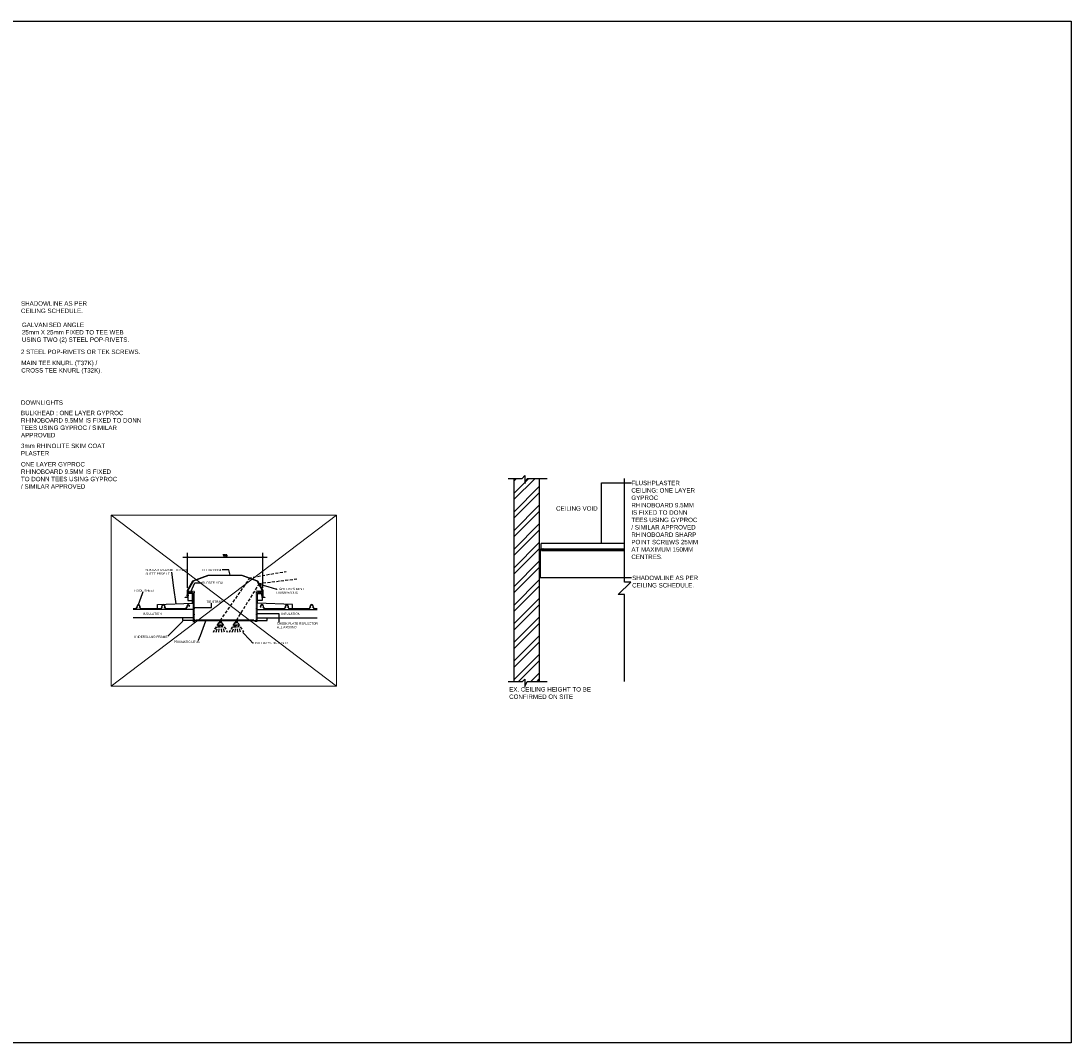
# Model space of a CAD drawing. Header units: millimetres. Extents: x -115474967 to 444143, y -74377 to 241828222.
# Tile 396 of 590: x 32962 to 42445, y 61107 to 70335. Entities that reach past the tile are written whole.
import ezdxf

# ---------------------------------------------------------------- set-up
doc = ezdxf.new("R2010")
doc.units = ezdxf.units.MM
doc.header["$MEASUREMENT"] = 0
for name, color, linetype in [('0-ELEV.35', 2, 'Continuous'), ('00-2 Walls Exist', 7, 'Continuous'), ('00-6 H-Brickwork', 9, 'Continuous'), ('CEIL-PLAN', 7, 'Continuous'), ('DIMS-20', 9, 'Continuous'), ('TEXT-20', 2, 'Continuous'), ('WALL', 1, 'Continuous'), ('WIND', 7, 'Continuous')]:
    doc.layers.add(name, color=color, linetype=linetype)
doc.layers.add('0_cons_01', color=40, linetype='Continuous', lineweight=0, plot=False)
doc.layers.add('G-ANNO-TEXT', color=231, linetype='Continuous', lineweight=9)
doc.layers.add('Susp Units 1', color=6, linetype='Continuous', lineweight=18)
doc.styles.add('Arial_2', font='arial.ttf', dxfattribs={"height": 150})
doc.styles.add('DIMS', font='simplex.shx')
doc.dimstyles.new('DIM-20', dxfattribs={"dimscale": 4, "dimtxt": 10, "dimasz": 8, "dimexe": 10, "dimexo": 5, "dimgap": 4, "dimtad": 1, "dimdec": 0, "dimrnd": 5, "dimdsep": 46, "dimtxsty": 'DIMS', "dimblk": 'ARCHTICK', "dimcen": 25, "dimdle": 10, "dimclrd": 9, "dimclre": 9, "dimclrt": 4, "dimadec": 0, "dimazin": 0, "dimtfac": 1, "dimtdec": 0, "dimtmove": 2, "dimatfit": 2, "dimfxl": 1, "dimtolj": 1, "dimtzin": 0, "dimarcsym": 0})

# ---------------------------------------------------------------- blocks, each defined once
blk = doc.blocks.new('_ArchTick')
at = {"color": 0, "linetype": 'ByBlock', "const_width": 0.15}
blk.add_lwpolyline([(-0.5, -0.5), (0.5, 0.5)], dxfattribs=at)
blk = doc.blocks.new('*D829')
at = {"layer": 'Defpoints', "color": 0, "transparency": 16777216}
for p in [(35144.5, 65493.2), (34464.5, 65196), (35144.5, 65196)]:
    blk.add_point(p, dxfattribs=at)
at = {"layer": 'DIMS-20', "color": 9, "lineweight": -2, "transparency": 16777216}
for p, q in [((34464.5, 65216), (34464.5, 65533.2)), ((35144.5, 65216), (35144.5, 65533.2)), ((34424.5, 65493.2), (35184.5, 65493.2))]:
    blk.add_line(p, q, dxfattribs=at)
at = {"layer": 'DIMS-20', "color": 9, "lineweight": -2, "transparency": 16777216, "xscale": 16, "yscale": 16, "zscale": 16, "rotation": 180}
blk.add_blockref('_ArchTick', (34464.5, 65493.2), dxfattribs=at)
at = {"layer": 'DIMS-20', "color": 9, "lineweight": -2, "transparency": 16777216, "xscale": 16, "yscale": 16, "zscale": 16}
blk.add_blockref('_ArchTick', (35144.5, 65493.2), dxfattribs=at)
at = {"layer": 'DIMS-20', "color": 4, "transparency": 16777216, "insert": (34804.5, 65509.2), "char_height": 32, "attachment_point": 5, "style": 'DIMS'}
blk.add_mtext('\\A1;{\\H0.5x;755}', dxfattribs=at)

msp = doc.modelspace()

# ---------------------------------------------------------------- hatches: boundary and pattern name
at = {"layer": '00-6 H-Brickwork'}
h = msp.add_hatch(dxfattribs=at)
h.set_pattern_fill('ANSI32', color=256, scale=12.5, angle=360, style=0)
h.set_pattern_definition([(45, (-179652.52, 371317.64), (-84.1899, 84.1899), []), (45, (-179596.4, 371317.64), (-84.1899, 84.1899), [])])
h.paths.add_polyline_path([(37642.94708, 66205.11399), (37412.94708, 66205.11399), (37412.94708, 64370.99686), (37642.94708, 64370.99686)])

# ---------------------------------------------------------------- linework, layer by layer
msp.add_lwpolyline([(25400.55346, 70334.50685), (42444.6605, 70334.50685), (42444.6605, 61107.12417), (25400.55346, 61107.12417)], close=True)
at = {"layer": '0-ELEV.35'}
for p, q in [((37662.94708, 65565.31741, -263.71006), (38412.78143, 65565.31741, -263.71006)), ((37662.94708, 65553.0777), (38412.78143, 65553.0777))]:
    msp.add_line(p, q, dxfattribs=at)
at = {"layer": '00-2 Walls Exist'}
for points in [[(35245.46532, 65342.62947), (35218.6765, 65337.95886)], [(35285.64856, 65349.47971), (35258.85973, 65344.80909)], [(35325.83179, 65356.32995), (35299.04297, 65351.65933)], [(35357.60458, 65361.93469), (35339.2262, 65358.82094)], [(34983.4956, 65243.61241), (34967.9207, 65221.19345)], [(35006.85794, 65276.92947), (34991.28304, 65254.51051)], [(35044.86069, 65308.06691), (35026.17081, 65304.95317), (35014.33389, 65288.13895)], [(35085.04392, 65314.91715), (35058.2551, 65310.55791)], [(35124.91566, 65322.07876), (35098.43833, 65317.40815)], [(35133.3261, 65256.06738), (35111.52125, 65253.26501), (35099.06133, 65233.64842)], [(35165.09889, 65328.929), (35138.31007, 65324.25838)], [(35173.8208, 65260.738), (35146.72051, 65257.62426)], [(35205.28209, 65335.77924), (35178.49327, 65331.10862)], [(35214.31553, 65265.71999), (35187.21521, 65262.60625)], [(35254.81026, 65270.70198), (35227.70994, 65267.27686)], [(35294.9935, 65275.68397), (35268.20467, 65272.25885)], [(35335.48823, 65280.35459), (35308.69941, 65277.24084)], [(35375.98296, 65285.33658), (35348.88264, 65282.22284)], [(35416.47769, 65290.31857), (35389.37737, 65286.89345)], [(35451.67696, 65294.67781), (35429.8721, 65291.87544)], [(34195.09431, 65032.18917), (34195.09431, 65064.88349), (34511.57622, 65079.51808), (34511.57622, 65175.42141), (34482.91841, 65175.42141)], [(34457.37558, 65149.26596), (34477.62294, 65149.26596)], [(34468.5895, 65173.10945), (34480.73792, 65180.09202), (34511.57622, 65180.09202)], [(34468.5895, 65171.81266), (34481.04942, 65179.1579), (34511.57622, 65179.1579)], [(34508.14974, 65166.39155), (34469.524, 65166.39155), (34469.524, 65102.87117), (34508.14974, 65102.87117)], [(34474.19647, 65185.38539), (34477.62294, 65185.38539)], [(34483.22991, 65185.38539), (34487.27938, 65185.38539)], [(34492.88634, 65185.38539), (34496.62432, 65185.38539)], [(34502.54278, 65185.38539), (34506.28075, 65185.38539)], [(34512.19921, 65185.38539), (34515.93719, 65185.38539)], [(34517.18318, 65175.42141), (34517.18318, 64921.0285)], [(34521.85565, 65185.38539), (34524.97063, 65185.38539), (34524.97063, 65182.27164)], [(34524.97063, 65176.35553), (34524.97063, 65172.61904)], [(34524.97063, 65166.70292), (34524.97063, 65162.96643)], [(34524.97063, 65157.05032), (34524.97063, 65153.31382)], [(34936.7709, 65176.6669), (34921.19601, 65154.55932)], [(34960.13325, 65209.98397), (34944.55835, 65187.87638)], [(35048.91016, 65153.00245), (35034.58126, 65129.96074)], [(35070.40352, 65187.56501), (35056.07461, 65164.5233)], [(35091.89688, 65222.12757), (35077.56797, 65199.08586)], [(35087.53591, 65185.38539), (35084.10943, 65185.38539), (35084.10943, 65182.27164)], [(35084.10943, 65176.35553), (35084.10943, 65172.61904)], [(35084.10943, 65166.70292), (35084.10943, 65162.96643)], [(35084.10943, 65157.05032), (35084.10943, 65153.31382)], [(35092.20838, 65175.42141), (35092.20838, 64921.0285)], [(35097.19234, 65185.38539), (35093.14287, 65185.38539)], [(35140.80205, 65172.93041), (35128.34214, 65180.09202), (35097.50384, 65180.09202)], [(35140.80205, 65171.81725), (35128.03064, 65179.1579), (35097.50384, 65179.1579)], [(35414.29721, 65032.18917), (35414.29721, 65064.88349), (35097.50384, 65079.51808), (35097.50384, 65175.42141), (35126.47315, 65175.42141)], [(35100.93032, 65166.39155), (35139.55606, 65166.39155), (35139.55606, 65102.87117), (35100.93032, 65102.87117)], [(35106.84878, 65185.38539), (35102.79931, 65185.38539)], [(35116.19372, 65185.38539), (35112.45574, 65185.38539)], [(35125.85015, 65185.38539), (35122.11218, 65185.38539)], [(35152.01598, 65149.26596), (35131.45712, 65149.26596)], [(35134.88359, 65185.38539), (35131.76861, 65185.38539)], [(33973.30778, 65025.02756), (33994.48964, 65025.02756), (33996.67013, 65025.65031), (33998.53911, 65026.89581), (34012.24502, 65043.39865), (34012.55652, 65044.64415), (34011.93352, 65045.88965), (34010.68753, 65046.51239), (34009.75304, 65046.82377), (34009.44154, 65047.44652), (34009.44154, 65048.69202), (34015.983, 65062.39249), (34016.60599, 65063.32661), (34017.85199, 65063.94936), (34022.52445, 65064.57211), (34026.88543, 65063.94936), (34028.13142, 65063.32661), (34029.06591, 65062.39249), (34035.60737, 65048.69202), (34035.60737, 65047.44652), (34034.98437, 65046.82377), (34034.04988, 65046.51239), (34032.80389, 65045.88965), (34032.18089, 65044.64415), (34032.80389, 65043.39865), (34046.5098, 65026.89581), (34048.37878, 65025.65031), (34050.55927, 65025.02756), (34218.76816, 65025.02756), (34220.94864, 65025.65031), (34222.81763, 65026.89581), (34236.52354, 65043.39865), (34237.14653, 65044.64415), (34236.52354, 65045.88965), (34235.27755, 65046.51239), (34234.34305, 65046.82377), (34233.72006, 65047.44652), (34233.72006, 65048.69202), (34240.26151, 65062.39249), (34241.19601, 65063.32661), (34242.442, 65063.94936), (34246.80297, 65064.57211), (34251.47544, 65063.94936), (34252.72143, 65063.32661), (34253.34443, 65062.39249), (34259.88588, 65048.69202), (34259.88588, 65047.44652), (34259.57439, 65046.82377), (34258.63989, 65046.51239), (34257.3939, 65045.88965), (34256.7709, 65044.64415), (34257.0824, 65043.39865), (34270.78831, 65026.89581), (34272.6573, 65025.65031), (34274.83778, 65025.02756), (34443.04667, 65025.02756), (34445.22716, 65025.65031), (34447.09614, 65026.89581), (34462.67104, 65045.57827), (34463.29404, 65047.13514), (34462.67104, 65048.69202), (34461.42505, 65049.31476), (34460.17906, 65050.24889), (34460.17906, 65051.18301), (34460.80205, 65052.11713), (34462.67104, 65053.67401), (34463.91703, 65055.54225), (34465.47452, 65059.90149), (34466.72051, 65061.45837), (34468.5895, 65062.08112), (34473.88497, 65062.08112), (34475.44246, 65061.76974), (34476.68845, 65060.83562), (34477.31144, 65059.27875), (34479.18043, 65048.38064), (34479.49193, 65048.69202), (34477.62294, 65059.27875), (34476.99995, 65061.14699), (34475.75396, 65062.08112), (34473.88497, 65062.39249), (34468.5895, 65062.39249), (34466.40902, 65061.76974), (34465.16303, 65059.90149), (34463.60554, 65055.85363), (34462.35954, 65053.98538), (34460.80205, 65052.73988), (34459.55606, 65051.49439), (34459.86756, 65049.93751), (34461.11355, 65049.00339), (34462.35954, 65048.38064), (34462.67104, 65047.13514), (34462.35954, 65045.88965), (34446.78465, 65027.20718), (34445.22716, 65025.96168), (34443.04667, 65025.65031), (34274.83778, 65025.65031), (34272.9688, 65025.96168), (34271.09981, 65027.20718), (34257.3939, 65043.71002), (34257.0824, 65044.64415), (34257.7054, 65045.57827), (34258.63989, 65045.88965), (34259.88588, 65046.51239), (34260.50888, 65047.44652), (34260.19738, 65048.69202), (34253.96742, 65062.70386), (34253.03293, 65063.94936), (34251.47544, 65064.57211), (34246.80297, 65064.88349), (34242.1305, 65064.57211), (34240.88451, 65063.94936), (34239.95002, 65062.70386), (34233.40856, 65048.69202), (34233.40856, 65047.44652), (34234.03155, 65046.51239), (34235.27755, 65045.88965), (34236.21204, 65045.57827), (34236.52354, 65044.64415), (34236.21204, 65043.71002), (34222.50613, 65027.20718), (34220.94864, 65025.96168), (34218.76816, 65025.65031), (34050.55927, 65025.65031), (34048.37878, 65025.96168), (34046.82129, 65027.20718), (34033.11538, 65043.71002), (34032.80389, 65044.64415), (34033.11538, 65045.57827), (34034.04988, 65045.88965), (34035.29587, 65046.51239), (34035.91887, 65047.44652), (34035.91887, 65048.69202), (34029.37741, 65062.70386), (34028.44292, 65063.94936), (34027.19692, 65064.57211), (34022.52445, 65064.88349), (34017.85199, 65064.57211), (34016.2945, 65063.94936), (34015.36, 65062.70386), (34009.13004, 65048.69202), (34008.81855, 65047.44652), (34009.44154, 65046.51239), (34010.68753, 65045.88965), (34011.62203, 65045.57827), (34012.24502, 65044.64415), (34011.93352, 65043.71002), (33997.91612, 65027.20718), (33996.35863, 65025.96168), (33994.48964, 65025.65031), (33973.30778, 65025.65031)], [(34477.31144, 65060.83562), (34483.8529, 65049.93751), (34479.49193, 65048.69202)], [(34524.97063, 65147.39771), (34524.97063, 65143.66122)], [(34524.97063, 65138.05648), (34524.97063, 65134.00861)], [(34524.97063, 65128.40387), (34524.97063, 65124.356)], [(34524.97063, 65118.75126), (34524.97063, 65114.70339)], [(34524.97063, 65109.09865), (34524.97063, 65105.36216)], [(34524.97063, 65099.44605), (34524.97063, 65095.70955)], [(34524.97063, 65089.79344), (34524.97063, 65086.05695)], [(34524.97063, 65080.14083), (34524.97063, 65076.40434)], [(34524.97063, 65070.48823), (34524.97063, 65066.75173)], [(34524.97063, 65061.14699), (34524.97063, 65057.09912)], [(34866.99537, 65076.71571), (34851.42047, 65054.29676)], [(34890.35771, 65110.03278), (34874.78281, 65087.61382)], [(34913.72006, 65143.34984), (34898.14516, 65121.24226)], [(35005.61195, 65083.87733), (34991.28304, 65060.83562)], [(35027.4168, 65118.43989), (35013.0879, 65095.39818)], [(35084.10943, 65147.39771), (35084.10943, 65143.66122)], [(35084.10943, 65138.05648), (35084.10943, 65134.00861)], [(35084.10943, 65128.40387), (35084.10943, 65124.356)], [(35084.10943, 65118.75126), (35084.10943, 65114.70339)], [(35084.10943, 65109.09865), (35084.10943, 65105.36216)], [(35084.10943, 65099.44605), (35084.10943, 65095.70955)], [(35084.10943, 65089.79344), (35084.10943, 65086.05695)], [(35084.10943, 65080.14083), (35084.10943, 65076.40434)], [(35084.10943, 65070.48823), (35084.10943, 65066.75173)], [(35084.10943, 65061.14699), (35084.10943, 65057.09912)], [(35635.77279, 65025.65031), (35614.90235, 65025.65031), (35612.72196, 65025.96168), (35611.16461, 65027.20718), (35597.45866, 65043.71002), (35597.14712, 65044.64415), (35597.45866, 65045.57827), (35598.39296, 65045.88965), (35599.63905, 65046.51239), (35600.2621, 65047.44652), (35600.2621, 65048.69202), (35593.72065, 65062.70386), (35592.7861, 65063.94936), (35591.54001, 65064.57211), (35586.86769, 65064.88349), (35582.19515, 65064.57211), (35580.63773, 65063.94936), (35579.70318, 65062.70386), (35573.47326, 65048.69202), (35573.16173, 65047.44652), (35573.78478, 65046.51239), (35575.03062, 65045.88965), (35575.96519, 65045.57827), (35576.58824, 65044.64415), (35576.2767, 65043.71002), (35562.57078, 65027.20718), (35560.70186, 65025.96168), (35558.83276, 65025.65031), (35390.31186, 65025.65031), (35388.44288, 65025.96168), (35386.57389, 65027.20718), (35372.86798, 65043.71002), (35372.55648, 65044.64415), (35373.17948, 65045.57827), (35374.11397, 65045.88965), (35375.35996, 65046.51239), (35375.98296, 65047.44652), (35375.67146, 65048.69202), (35369.4415, 65062.70386), (35368.50701, 65063.94936), (35366.94952, 65064.57211), (35362.27705, 65064.88349), (35357.60458, 65064.57211), (35356.35859, 65063.94936), (35355.4241, 65062.70386), (35348.88264, 65048.69202), (35348.88264, 65047.44652), (35349.50564, 65046.51239), (35350.75163, 65045.88965), (35351.68612, 65045.57827), (35351.99762, 65044.64415), (35351.68612, 65043.71002), (35337.98021, 65027.20718), (35336.42272, 65025.96168), (35334.24224, 65025.65031), (35165.09889, 65025.65031), (35163.22991, 65025.96168), (35161.67242, 65027.20718), (35147.65501, 65043.71002), (35147.34351, 65044.64415), (35147.96651, 65045.57827), (35148.901, 65045.88965), (35150.45849, 65046.82377), (35150.76999, 65048.69202), (35145.16303, 65062.39249), (35143.91703, 65063.63799), (35142.67104, 65064.57211), (35137.99857, 65064.88349), (35133.3261, 65064.57211), (35131.76861, 65063.63799), (35130.83412, 65062.39249), (35125.22716, 65048.69202), (35125.22716, 65046.82377), (35127.09614, 65045.88965), (35128.03064, 65045.57827), (35128.34214, 65044.64415), (35128.03064, 65043.71002), (35125.22716, 65039.97353), (35125.53866, 65039.66216), (35128.34214, 65043.39865), (35128.96513, 65044.64415), (35128.34214, 65045.88965), (35127.09614, 65046.51239), (35125.85015, 65047.13514), (35125.53866, 65048.38064), (35131.14562, 65062.39249), (35132.08011, 65063.32661), (35133.3261, 65063.94936), (35137.99857, 65064.57211), (35142.35954, 65063.94936), (35143.91703, 65063.32661), (35144.54003, 65062.39249), (35150.14699, 65048.38064), (35150.14699, 65047.13514), (35148.901, 65046.51239), (35147.65501, 65045.88965), (35147.03201, 65044.64415), (35147.34351, 65043.39865), (35161.04942, 65026.89581), (35162.91841, 65025.65031), (35165.09889, 65025.02756), (35334.24224, 65025.02756), (35336.42272, 65025.65031), (35338.29171, 65026.89581), (35351.99762, 65043.39865), (35352.62061, 65044.64415), (35351.99762, 65045.88965), (35350.75163, 65046.51239), (35349.81713, 65046.82377), (35349.19414, 65047.44652), (35349.19414, 65048.69202), (35355.73559, 65062.39249), (35356.67009, 65063.32661), (35357.91608, 65063.94936), (35362.27705, 65064.57211), (35366.94952, 65063.94936), (35368.19551, 65063.32661), (35368.81851, 65062.39249), (35375.35996, 65048.69202), (35375.35996, 65047.44652), (35375.04847, 65046.82377), (35374.11397, 65046.51239), (35372.86798, 65045.88965), (35372.24498, 65044.64415), (35372.55648, 65043.39865), (35386.26239, 65026.89581), (35388.13138, 65025.65031), (35390.31186, 65025.02756), (35558.83276, 65025.02756), (35561.01344, 65025.65031), (35562.88229, 65026.89581), (35576.58824, 65043.39865), (35576.89976, 65044.64415), (35576.2767, 65045.88965), (35575.03062, 65046.51239), (35574.09631, 65046.82377), (35573.78478, 65047.44652), (35573.78478, 65048.69202), (35580.32623, 65062.39249), (35580.94931, 65063.32661), (35582.19515, 65063.94936), (35586.86769, 65064.57211), (35591.22874, 65063.94936), (35592.47458, 65063.32661), (35593.40913, 65062.39249), (35599.95059, 65048.69202), (35599.95059, 65047.44652), (35599.32755, 65046.82377), (35598.39296, 65046.51239), (35597.14712, 65045.88965), (35596.52411, 65044.64415), (35597.14712, 65043.39865), (35610.85311, 65026.89581), (35612.72196, 65025.65031), (35614.90235, 65025.02756), (35635.77279, 65025.02756)], [(34511.57622, 65019.73419), (33973.30778, 65019.73419)], [(34524.97063, 65051.49439), (34524.97063, 65047.44652)], [(34524.97063, 65041.84178), (34524.97063, 65037.79391)], [(34524.97063, 65032.18917), (34524.97063, 65028.45268)], [(34524.97063, 65022.53656), (34524.97063, 65018.80007)], [(34524.97063, 65012.88396), (34524.97063, 65009.14746)], [(34524.97063, 65003.23135), (34524.97063, 64999.49486)], [(34524.97063, 64993.57874), (34524.97063, 64989.84225)], [(34524.97063, 64984.23751), (34524.97063, 64980.18964)], [(34524.97063, 64974.5849), (34524.97063, 64970.53703)], [(34524.97063, 64964.93229), (34524.97063, 64960.88443)], [(34797.21983, 64976.45315), (34781.64493, 64954.03419)], [(34820.58217, 65009.77021), (34805.00728, 64987.66263)], [(34843.63302, 65043.08728), (34828.05812, 65020.97969)], [(34941.13188, 64980.50102), (34926.80297, 64957.45931)], [(34962.62523, 65015.06358), (34948.29633, 64992.02187)], [(34984.11859, 65049.31476), (34969.78969, 65026.27306)], [(35084.10943, 65051.49439), (35084.10943, 65047.44652)], [(35084.10943, 65041.84178), (35084.10943, 65037.79391)], [(35084.10943, 65032.18917), (35084.10943, 65028.45268)], [(35084.10943, 65022.53656), (35084.10943, 65018.80007)], [(35084.10943, 65012.88396), (35084.10943, 65009.14746)], [(35084.10943, 65003.23135), (35084.10943, 64999.49486)], [(35084.10943, 64993.57874), (35084.10943, 64989.84225)], [(35084.10943, 64984.23751), (35084.10943, 64980.18964)], [(35084.10943, 64974.5849), (35084.10943, 64970.53703)], [(35084.10943, 64964.93229), (35084.10943, 64960.88443)], [(35097.50384, 65019.73419), (35635.77279, 65019.73419)], [(34511.57622, 64946.87258), (33973.30778, 64946.87258)], [(34553.00544, 64921.0285), (34423.1108, 64921.0285), (34423.1108, 64940.33372)], [(34514.3797, 64913.55551), (34535.87306, 64913.55551)], [(34524.97063, 64955.27969), (34524.97063, 64951.54319)], [(34524.97063, 64945.62708), (34524.97063, 64941.89059)], [(34524.97063, 64935.97447), (34524.97063, 64932.23798)], [(34524.97063, 64926.32187), (34524.97063, 64922.58537)], [(34524.97063, 64916.66926), (34524.97063, 64913.55551)], [(34738.65822, 64859.06499), (34747.69166, 64884.59769)], [(34752.05263, 64897.36404), (34762.02056, 64926.01049), (34758.90558, 64898.92092)], [(34754.23311, 64858.44224), (34757.34809, 64885.22044)], [(34773.85748, 64943.13608), (34762.02056, 64926.01049), (34769.80801, 64912.93277)], [(34765.13554, 64898.92092), (34762.02056, 64926.01049), (34771.98849, 64897.36404)], [(34769.80801, 64858.44224), (34766.69303, 64885.22044)], [(34776.34947, 64901.10054), (34790.05538, 64877.74746)], [(34785.38291, 64859.06499), (34776.34947, 64884.59769)], [(34796.90833, 64865.91523), (34810.30274, 64842.56215)], [(34884.12775, 64859.06499), (34892.8497, 64884.59769)], [(34897.21067, 64897.36404), (34907.1786, 64926.01049), (34904.06362, 64898.92092)], [(34899.39115, 64858.44224), (34902.50613, 64885.22044)], [(34919.63852, 64945.93845), (34907.1786, 64926.01049), (34914.96605, 64912.93277)], [(34910.29358, 64898.92092), (34907.1786, 64926.01049), (34917.14653, 64897.36404)], [(34914.96605, 64858.44224), (34911.85107, 64885.22044)], [(34921.50751, 64901.10054), (34935.21341, 64877.74746)], [(34930.54095, 64859.06499), (34921.50751, 64884.59769)], [(34942.06637, 64865.91523), (34955.46078, 64842.56215)], [(35056.07461, 64921.0285), (35185.96922, 64921.0285), (35185.96922, 64940.33372)], [(35095.01186, 64913.55551), (35073.5185, 64913.55551)], [(35084.10943, 64955.27969), (35084.10943, 64951.54319)], [(35084.10943, 64945.62708), (35084.10943, 64941.89059)], [(35084.10943, 64935.97447), (35084.10943, 64932.23798)], [(35084.10943, 64926.32187), (35084.10943, 64922.58537)], [(35084.10943, 64916.66926), (35084.10943, 64913.55551)], [(35097.50384, 64946.87258), (35635.77279, 64946.87258)], [(34706.88543, 64830.72992), (34699.40948, 64817.65219), (34706.88543, 64830.72992)], [(34724.32931, 64817.65219), (34734.29724, 64846.29864)], [(34749.56064, 64817.65219), (34752.67562, 64845.05314)], [(34774.48048, 64817.65219), (34771.3655, 64845.05314)], [(34799.71181, 64817.65219), (34789.74388, 64846.29864)], [(34817.1557, 64830.72992), (34824.63165, 64817.65219)], [(34852.04347, 64830.72992), (34844.56751, 64817.65219), (34852.04347, 64830.72992)], [(34869.48735, 64817.65219), (34879.45528, 64846.29864)], [(34894.71868, 64817.65219), (34897.83366, 64845.05314)], [(34919.63852, 64817.65219), (34916.52354, 64845.05314)], [(34944.86985, 64817.65219), (34934.90192, 64846.29864)], [(34962.31374, 64830.72992), (34969.78969, 64817.65219)]]:
    msp.add_lwpolyline(points, dxfattribs=at)
for points in [[(35163.8529, 65132.45174), (35163.8529, 65128.71524), (35140.80205, 65128.71524), (35140.80205, 65194.72662), (35093.76587, 65276.30672), (34955.46078, 65326.74938), (34653.61928, 65326.74938), (34515.62569, 65276.30672), (34468.5895, 65194.72662), (34468.5895, 65128.71524), (34445.22716, 65128.71524), (34445.22716, 65132.45174), (34464.54003, 65132.45174), (34464.54003, 65195.97212), (34512.82221, 65279.42047), (34652.99628, 65330.48587), (34956.39527, 65330.48587), (35096.25785, 65279.42047), (35144.54003, 65195.97212), (35144.54003, 65132.45174)], [(34543.34901, 64926.01049), (34543.34901, 64923.20812), (35065.73105, 64923.20812), (35065.73105, 64926.01049)], [(34727.44429, 64865.91523), (34713.73838, 64842.56215)], [(34747.69166, 64901.10054), (34733.98575, 64877.74746)], [(34762.02056, 64926.01049), (34754.54461, 64912.93277)], [(34872.60233, 64865.91523), (34858.89642, 64842.56215)], [(34892.8497, 64901.10054), (34879.14379, 64877.74746)], [(34907.1786, 64926.01049), (34899.70265, 64912.93277)]]:
    msp.add_lwpolyline(points, close=True, dxfattribs=at)
at = {"layer": '0_cons_01'}
for p, q in [((33775.54788, 64328.22026), (35809.9632, 65872.57841)), ((33775.54788, 65872.57841), (35809.9632, 64328.22026))]:
    msp.add_line(p, q, dxfattribs=at)
msp.add_lwpolyline([(33775.54788, 64328.22026), (35809.9632, 64328.22026), (35809.9632, 65872.57841), (33775.54788, 65872.57841)], close=True, dxfattribs=at)
at = {"layer": 'CEIL-PLAN'}
for points, elevation in [([(38412.78143, 65615.57237), (37658.94708, 65615.57201)], -114121.25119), ([(37658.94708, 65568.35741), (38412.78143, 65568.35741)], -201.23011)]:
    msp.add_lwpolyline(points, dxfattribs=dict(at, elevation=elevation))
msp.add_lwpolyline([(37658.94708, 65568.35741), (37658.94708, 65615.57201)], dxfattribs=at)
at = {"layer": 'Susp Units 1'}
for p, q in [((37643.94707, 65566.81741), (37684.94708, 65566.81741, -263.71006)), ((37643.94707, 65566.31741), (37684.94708, 65566.31741, -263.71006)), ((37662.94708, 65565.35744, 161.36781), (37662.94708, 65553.0777)), ((37684.94708, 65565.81741, -263.71006), (37663.44708, 65565.81741, -263.71006)), ((37684.94708, 65565.81741, -263.71006), (37663.44708, 65565.81741, -263.71006)), ((37674.45023, 65571.00743, -201.23011), (37674.45023, 65567.35741, -201.23011)), ((37674.45023, 65571.00743, -201.23011), (37674.45023, 65567.35741, -201.23011)), ((37674.45023, 65563.04491, -201.23011), (37674.45023, 65559.96719, -201.23011)), ((37674.45023, 65563.04491, -201.23011), (37674.45023, 65559.96719, -201.23011)), ((37674.45023, 65559.96719, -201.23011), (37676.32523, 65559.96719, -201.23011)), ((37674.45023, 65559.96719, -201.23011), (37676.32523, 65559.96719, -201.23011)), ((37676.32523, 65571.00743, -201.23011), (37676.32523, 65567.35741, -201.23011)), ((37676.32523, 65571.00743, -201.23011), (37676.32523, 65567.35741, -201.23011)), ((37676.32523, 65563.04491, -201.23011), (37676.32523, 65559.96719, -201.23011)), ((37676.32523, 65563.04491, -201.23011), (37676.32523, 65559.96719, -201.23011))]:
    msp.add_line(p, q, dxfattribs=at)
at = {"layer": 'Susp Units 1', "flags": 128}
for points in [[(37643.44708, 65567.31741), (37643.44708, 65588.31741), (37642.94708, 65588.31741), (37642.94708, 65567.31741)], [(37662.94708, 65553.0777), (37662.94708, 65565.35741)]]:
    msp.add_lwpolyline(points, dxfattribs=at)
at = {"layer": 'Susp Units 1', "elevation": -263.71006, "flags": 128}
msp.add_lwpolyline([(37662.94708, 65565.31741), (37662.94708, 65553.0777), (37662.44708, 65553.0777), (37662.44708, 65565.31741)], dxfattribs=at)
at = {"layer": 'Susp Units 1', "elevation": -201.23011, "flags": 128}
for points in [[(37672.26273, 65566.99804), (37678.51273, 65566.99804), (37678.51273, 65567.35741), (37672.26273, 65567.35741)], [(37672.26273, 65566.99804), (37678.51273, 65566.99804), (37678.51273, 65567.35741), (37672.26273, 65567.35741)], [(37674.45023, 65567.35741), (37676.32523, 65567.35741), (37676.32523, 65564.53116), (37674.45023, 65564.53116)], [(37674.45023, 65567.35741), (37676.32523, 65567.35741), (37676.32523, 65564.53116), (37674.45023, 65564.53116)]]:
    msp.add_lwpolyline(points, close=True, dxfattribs=at)
at = {"layer": 'Susp Units 1'}
for centre, radius, start, end in [((37643.94708, 65567.31741), 1, 180, 269.999427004), ((37643.94708, 65567.31741), 0.5, 180, 269.998854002), ((37663.44708, 65565.31741, -263.71006), 1, 90.000573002, 180), ((37663.44708, 65565.31741, -263.71006), 1, 90.000573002, 180), ((37663.44708, 65565.31741, -263.71006), 0.5, 90.001145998, 180), ((37663.44708, 65565.31741, -263.71006), 0.5, 90.001145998, 180), ((37675.38773, 65570.58502, -201.23011), 1.02827, 24.254938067, 155.745061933), ((37675.38773, 65570.58502, -201.23011), 1.02827, 24.254938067, 155.745061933), ((37684.94708, 65566.31741, -263.71006), 0.5, 269.998854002, 90.001145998), ((37684.94708, 65566.31741, -263.71006), 0.5, 269.998854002, 90.001145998)]:
    msp.add_arc(centre, radius, start, end, dxfattribs=at)
at = {"layer": 'Susp Units 1', "extrusion": (0, 0, -1)}
for centre, start_param, end_param in [((37670.78728, 65563.14128, -201.23011), 0.4144634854, 1.5936707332), ((37670.78728, 65563.14128, -201.23011), 0.4144634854, 1.5936707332), ((37679.98818, 65563.14128, -201.23011), 4.689514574, 5.8687218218), ((37679.98818, 65563.14128, -201.23011), 4.689514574, 5.8687218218)]:
    msp.add_ellipse(centre, major_axis=(0, 4.2135), ratio=0.8695652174, start_param=start_param, end_param=end_param, dxfattribs=at)
at = {"layer": 'WALL'}
for p, q in [((37412.94708, 66205.11399), (37412.94708, 64370.99686)), ((37642.94708, 66205.11399), (37642.94708, 64370.99686))]:
    msp.add_line(p, q, dxfattribs=at)
at = {"layer": 'WIND'}
for p, q in [((37362.94708, 66205.11399), (37487.94708, 66205.11399)), ((37487.94708, 66205.11399), (37512.94708, 66230.11399)), ((37512.94708, 66230.11399), (37512.94708, 66160.11399)), ((37512.94708, 66160.11399), (37533.93092, 66205.11399)), ((37533.93092, 66205.11399), (37713.93092, 66205.11399)), ((37490.86624, 64370.99686), (37512.94708, 64393.0777)), ((37512.94708, 64393.0777), (37512.94708, 64325.99686)), ((37362.94708, 64370.99686), (37490.86624, 64370.99686)), ((37512.94708, 64325.99686), (37533.93092, 64370.99686)), ((37533.93092, 64370.99686), (37713.93092, 64370.99686))]:
    msp.add_line(p, q, dxfattribs=at)
msp.add_lwpolyline([(38412.78143, 64370.99686), (38412.78143, 65155.92123), (38355.549, 65155.96895), (38469.99161, 65268.36474), (38412.78143, 65268.41247), (38412.78143, 66205.11399)], dxfattribs=at)

# ---------------------------------------------------------------- texts
at = {"layer": 'G-ANNO-TEXT', "color": 7, "attachment_point": 1, "style": 'Arial_2'}
for s, insert, char_height, width in [('SHADOWLINE AS PER CEILING SCHEDULE.', (32961.57396, 67804.19836, -74.26567), 40, 808.0593322), ('GALVANISED ANGLE\\P25mm X 25mm FIXED TO TEE WEB \\PUSING TWO (2) STEEL POP-RIVETS.{\\fArial Narrow|b0|i0|c0|p34;\\W0.75;\\P\\P} ', (32969.68325, 67610.83502), 40, 1415.50547), ('2 STEEL POP-RIVETS OR TEK SCREWS.', (32961.57396, 67367.67434, -74.26567), 40, 1415.50547), ('MAIN TEE KNURL (T37K) /\\PCROSS TEE KNURL (T32K).', (32963.96243, 67267.16695), 40, 1415.50547), ('\\pxql;DOWNLIGHTS{\\fArial Narrow|b0|i0|c0|p34;\\W0.75; }', (32961.57396, 66909.15114, -74.26567), 40, 1415.50547), ('BULKHEAD : ONE LAYER GYPROC RHINOBOARD 9.5MM IS FIXED TO DONN TEES USING GYPROC / SIMILAR APPROVED', (32961.57396, 66815.68, -74.26567), 40, 1133.15867), ('\\pxql;3mm RHINOLITE SKIM COAT PLASTER ', (32961.57396, 66518.28609, -74.26567), 40, 812.2171523), ('ONE LAYER GYPROC RHINOBOARD 9.5MM IS FIXED TO DONN TEES USING GYPROC / SIMILAR APPROVED', (32961.57396, 66352.34834, -74.26567), 40, 887.1187123), ('FLUSHPLASTER CEILING: ONE LAYER GYPROC RHINOBOARD 9.5MM IS FIXED TO DONN TEES USING GYPROC / SIMILAR APPROVED RHINOBOARD SHARP POINT SCREWS 25MM AT MAXIMUM 150MM CENTRES.', (38474.24936, 66183.36356), 40, 614.1748029), ('CEILING VOID', (37794.17816, 65953.40127), 40, 476.4621221), ('SUNGAZER FRAME TO SUIT SHEET PROFILE', (34085.98981, 65387.53499), 20, 400.8800271), ('CLEAR DOME', (34597.62875, 65387.53499), 20, 400.8800271), ('RUBBER SEAL', (34597.78314, 65272.97051), 20, 400.8800271), ('SHADOWLINE AS PER CEILING SCHEDULE.', (38481.22394, 65326.41586), 40, 614.1748029), ('ROOF SHEET', (33986.26915, 65201.58716), 20, 400.8800271), ('LIGHT RAYS BENT DOWNWARDS ', (35269.54331, 65216.68381), 20, 400.8800271), ('TIE STRAP ', (34636.92078, 65100.70165), 20, 400.8800271), ('INSULATION', (34063.3334, 64992.58557), 20, 400.8800271), ('INSULATION', (35314.10661, 64992.58557), 20, 400.8800271), ('CHEEK PLATE REFLECTOR ALL AROUND', (35272.45241, 64905.274), 20, 400.8800271), ('UNDERSLUNG FRAME', (33982.35742, 64784.92195), 20, 400.8800271), ('PRISMATIC LENS ', (34341.41603, 64738.68456), 20, 400.8800271), ('LIGHT RAYS DIFFUSED', (35057.15846, 64728.41398), 20, 400.8800271), ('\\pxt3;EX. CEILING HEIGHT TO BE CONFIRMED ON SITE', (37370.33987, 64320.22609), 40, 851.8796647)]:
    msp.add_mtext(s, dxfattribs=dict(at, insert=insert, char_height=char_height, width=width))

# ---------------------------------------------------------------- dimensions: what is measured, and where the dimension line sits
at = {"layer": 'DIMS-20'}
dim = msp.add_linear_dim(base=(35144.54003, 65493.22017), p1=(34464.54003, 65195.97212), p2=(35144.54003, 65195.97212), text='{\\H0.5x;755}', dimstyle='DIM-20', override={"dimtxt": 8, "dimasz": 4, "dimgap": 2}, dxfattribs=at)
dim.commit()
dim.dimension.update_dxf_attribs({"geometry": '*D829', "text_midpoint": (34804.54003, 65509.22017)})

# ---------------------------------------------------------------- leaders
at = {"layer": 'TEXT-20'}
for points, override in [([(38203.4775, 65615.57227), (38203.4775, 66165.05651), (38474.24936, 66165.05651)], {"dimtad": 0}), ([(37651.36964, 65564.26017), (37651.36964, 65309.54944), (38474.24936, 65309.54944)], {"dimtad": 0}), ([(34364.00448, 65072.69415), (34343.16906, 65216.08651), (34322.49438, 65357.77718)], {"dimasz": 4, "dimtad": 0}), ([(34851.90319, 65330.48587), (34837.6454, 65377.78632), (34779.22541, 65377.78632)], {"dimasz": 4, "dimtad": 0}), ([(34495.68982, 65180.09202), (34530.26609, 65263.229), (34596.30366, 65263.229)], {"dimasz": 4, "dimtad": 0}), ([(35116.42009, 65251.27301), (35192.15663, 65228.13749), (35267.89318, 65205.00198)], {"dimasz": 4, "dimtad": 0}), ([(34022.52445, 65064.88349), (34058.70166, 65166.93556), (34064.32083, 65182.78663)], {"dimasz": 4, "dimtad": 0}), ([(34525.76227, 65039.66216), (34682.27709, 65039.66216), (34682.27709, 65078.58396)], {"dimasz": 4, "dimtad": 0}), ([(35092.20838, 64985.48301), (35290.63252, 64985.48301), (35290.63252, 64907.9835)], {"dimasz": 4, "dimtad": 0}), ([(34423.02082, 64915.4632), (34343.90466, 64837.18314), (34286.36321, 64779.66451)], {"dimasz": 4, "dimtad": 0}), ([(34628.74885, 64916.08121), (34578.4908, 64783.93042), (34562.63314, 64742.25291)], {"dimasz": 4, "dimtad": 0}), ([(34964.18382, 64814.46018), (35028.49414, 64746.64905), (35055.662, 64718.00228)], {"dimasz": 4, "dimtad": 0})]:
    msp.add_leader(points, dimstyle='DIM-20', override=override, dxfattribs=at)

doc.saveas('drawing.dxf')
